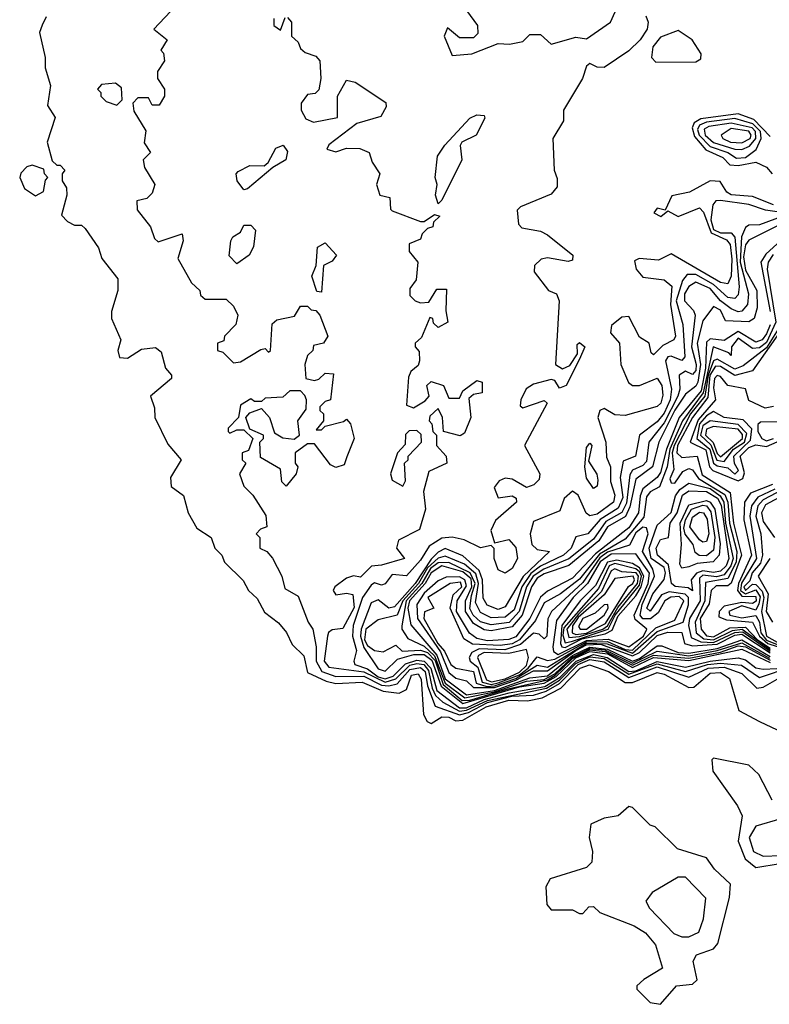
# Model space of a CAD drawing. Extents: x 2889633 to 3052318, y 540750 to 918690.
# Tile 559 of 656: x 2982090 to 2984213, y 834582 to 837372. Entities that reach past the tile are written whole.
import ezdxf

# ---------------------------------------------------------------- set-up
doc = ezdxf.new("R2010")
doc.units = 0

msp = doc.modelspace()

# ---------------------------------------------------------------- linework, layer by layer
at = {"layer": '0CON02XD'}
for points in [[(2982517.5, 837395), (2982470, 837345), (2982507.5, 837315), (2982490, 837285), (2982497, 837277), (2982500, 837255), (2982480, 837225), (2982480, 837205), (2982500, 837175), (2982500, 837155), (2982485, 837130), (2982465, 837130), (2982455, 837150), (2982425, 837150), (2982410, 837135), (2982413, 837113), (2982447, 837057), (2982442.5, 837022.5), (2982460, 836995), (2982440, 836975), (2982443, 836953), (2982472.5, 836905), (2982465, 836880), (2982450, 836865), (2982421.7, 836858.3), (2982423, 836833), (2982460, 836785), (2982471.7, 836751.7), (2982482.5, 836742.5), (2982550, 836765), (2982552.5, 836745), (2982537.5, 836695), (2982576.4, 836626.4), (2982600, 836605), (2982601.7, 836591.7), (2982615, 836580), (2982675, 836580), (2982695, 836560), (2982707.5, 836535), (2982701.7, 836508.3), (2982670, 836475), (2982668.3, 836461.7), (2982650, 836455), (2982650, 836435), (2982665, 836430), (2982695, 836400), (2982715, 836402.5), (2982773, 836437), (2982785, 836440), (2982795, 836430), (2982800, 836435), (2982805, 836510), (2982818.3, 836521.7), (2982868.3, 836531.7), (2982885, 836560), (2982905, 836560), (2982915, 836550), (2982928.3, 836548.3), (2982940, 836535), (2982962.5, 836475), (2982950, 836455), (2982921.7, 836448.3), (2982920, 836435), (2982905, 836420), (2982897.5, 836395), (2982900, 836355), (2982925, 836350), (2982937, 836353), (2982955, 836370), (2982978.3, 836368.3), (2982970, 836295), (2982955, 836290), (2982940, 836275), (2982940, 836265), (2982950, 836255), (2982950, 836235), (2982930, 836210), (2982945, 836210), (2982955, 836220), (2983007, 836233), (2983015, 836240), (2983027, 836227), (2983036.7, 836185), (2983016.7, 836133.3), (2983009.3, 836110.7), (2982985, 836103.3), (2982970.5, 836110.5), (2982925, 836170), (2982905, 836170), (2982870, 836145), (2982870, 836115), (2982877.5, 836105), (2982872.5, 836085), (2982845, 836050), (2982832.5, 836062.5), (2982828.3, 836098.3), (2982771.7, 836131.7), (2982770, 836175), (2982780, 836185), (2982780, 836195), (2982741.7, 836211.7), (2982730, 836245), (2982741.7, 836258.3), (2982775, 836270), (2982797.5, 836245), (2982811.7, 836201.7), (2982835, 836187.5), (2982867, 836183), (2982882.5, 836195), (2982877.5, 836235), (2982901.7, 836268.3), (2982902.5, 836295), (2982897, 836307), (2982885, 836320), (2982855, 836320), (2982835, 836302.5), (2982785, 836300), (2982775, 836290), (2982755, 836290), (2982745, 836297.5), (2982715, 836280), (2982710, 836245), (2982680, 836215), (2982680, 836205), (2982685, 836200), (2982705, 836210), (2982725, 836210), (2982750, 836185), (2982738.3, 836151.7), (2982720, 836145), (2982720, 836125), (2982730, 836115), (2982712.5, 836085), (2982725, 836050), (2982750, 836025), (2982787, 835967), (2982790, 835935), (2982771.7, 835928.3), (2982760, 835915), (2982770, 835905), (2982770, 835875), (2982790, 835865), (2982806.1, 835846.1), (2982832.5, 835795), (2982840.7, 835760.7), (2982878.3, 835738.3), (2982906.7, 835665), (2982920, 835645), (2982930, 835595), (2982930, 835555), (2982945.3, 835525.3), (2982985, 835511.2), (2983065, 835511.8), (2983115, 835486.3), (2983135, 835484.6), (2983159.3, 835490.7), (2983195, 835531.1), (2983225, 835536.9), (2983238.4, 835525), (2983244.6, 835485), (2983266.8, 835426.8), (2983335, 835402.7), (2983360.8, 835409.2), (2983415, 835437.1), (2983484, 835455), (2983545, 835458), (2983580.5, 835469.5), (2983618.5, 835491.5), (2983671.6, 835545), (2983705, 835558.9), (2983745, 835552.5), (2983815, 835508.4), (2983895, 835538.1), (2983985, 835509.1), (2984040, 835535), (2984085, 835537.1), (2984135, 835519.4), (2984177.7, 835477.7), (2984195, 835480.8), (2984275, 835526.1)], [(2983355, 837397.5), (2983386.7, 837355), (2983387, 837333), (2983375, 837320), (2983335, 837320), (2983301.7, 837348.3), (2983292.5, 837325), (2983315, 837270), (2983370, 837275), (2983445, 837303.8), (2983477.5, 837302.5), (2983515, 837310), (2983535, 837330), (2983565, 837330), (2983595, 837302.5), (2983665, 837322.5), (2983695, 837317.5), (2983763.3, 837365), (2983785, 837412.5)], [(2982165, 837380), (2982153.9, 837356.1), (2982146.2, 837335), (2982162.5, 837265), (2982162.5, 837235), (2982177.5, 837185), (2982168.3, 837128.3), (2982190, 837095), (2982167.5, 837025), (2982181.7, 836971.7), (2982195, 836960), (2982205, 836960), (2982217.5, 836945), (2982210, 836935), (2982210, 836915), (2982222.5, 836895), (2982223.3, 836875), (2982208.3, 836818.3), (2982225, 836800), (2982245, 836790), (2982265, 836790), (2982275, 836780), (2982313.3, 836725), (2982322.5, 836695), (2982367.7, 836637.7), (2982368, 836605), (2982350, 836545), (2982350, 836525), (2982376.7, 836465), (2982367.5, 836435), (2982372.5, 836415), (2982395, 836413.3), (2982435, 836438), (2982475, 836443.3), (2982490.7, 836430.7), (2982503.3, 836385), (2982520, 836365), (2982520, 836355), (2982460, 836305), (2982471.7, 836271.7), (2982472.5, 836245), (2982509.3, 836169.3), (2982547.5, 836125), (2982517.5, 836075), (2982519.3, 836049.3), (2982553.6, 836023.6), (2982566.7, 835975), (2982591.7, 835931.7), (2982632.5, 835905), (2982642.5, 835875), (2982662.5, 835855), (2982670, 835835), (2982723, 835783), (2982737.5, 835755), (2982762.3, 835732.3), (2982783.6, 835693.6), (2982823, 835663), (2982846, 835636), (2982861.7, 835601.7), (2982895, 835570), (2982905, 835522.5), (2982957.6, 835497.6), (2982985, 835491.4), (2983060, 835495), (2983119.3, 835469.3), (2983165, 835464), (2983185.8, 835474.2), (2983200, 835515), (2983218.7, 835518.7), (2983226.6, 835503.4), (2983233.9, 835403.9), (2983243.6, 835383.6), (2983255, 835377.5), (2983285, 835397.1), (2983305, 835395.6), (2983325, 835385.6), (2983345, 835387.8), (2983410.8, 835425), (2983475, 835443.6), (2983528.3, 835441.7), (2983569.7, 835450.3), (2983622.2, 835477.8), (2983677.5, 835535), (2983703.8, 835543.8), (2983757.5, 835525), (2983805, 835493.8), (2983825, 835493.8), (2983895, 835522.9), (2983915, 835518.1), (2983985, 835480), (2983998.8, 835481.2), (2984045, 835520.6), (2984075, 835522.5), (2984100, 835505), (2984126.7, 835415), (2984185, 835383.8), (2984235, 835360)], [(2982810, 837375), (2982810, 837355), (2982828.3, 837341.7), (2982841.7, 837378.3)], [(2982848.3, 837378.3), (2982860, 837365), (2982860, 837325), (2982878.3, 837308.3), (2982885, 837290), (2982898.3, 837278.3), (2982928.3, 837268.3), (2982940, 837255), (2982942.5, 837205), (2982937, 837173), (2982927, 837163), (2982905, 837160), (2982887.5, 837135), (2982887.5, 837115), (2982900.7, 837090.7), (2982921.7, 837081.7), (2982990, 837095), (2982990, 837155), (2983015, 837200), (2983040, 837195), (2983127, 837137), (2983127.5, 837125), (2983113, 837097), (2983045, 837077.5), (2982965, 837017.5), (2982960, 837005), (2982985, 836997.5), (2983015, 837007.5), (2983053, 837007), (2983080, 836995), (2983088.3, 836968.3), (2983110, 836935), (2983100, 836905), (2983110, 836875), (2983138.3, 836868.3), (2983140, 836835), (2983145, 836830), (2983225, 836800), (2983235, 836800), (2983265, 836820), (2983280, 836815), (2983261.7, 836798.3), (2983260, 836785), (2983245, 836780), (2983230, 836765), (2983225, 836750), (2983193, 836737), (2983192.5, 836715), (2983217.5, 836685), (2983212.5, 836635), (2983195, 836610)], [(2983863, 837383), (2983869.4, 837365), (2983866.9, 837345), (2983847.1, 837315), (2983815, 837283.3), (2983745, 837236.7), (2983725, 837237.5), (2983705, 837247.5), (2983695, 837240), (2983683.8, 837205), (2983630, 837115), (2983630, 837085), (2983600, 837035), (2983603.3, 836945), (2983611.7, 836921.7), (2983611.7, 836898.3), (2983595, 836877.5), (2983508.3, 836841.7), (2983498.3, 836831.7), (2983502.5, 836792.5), (2983511.7, 836781.7), (2983565, 836772.5), (2983585, 836762.5), (2983656.7, 836705), (2983655, 836690), (2983643, 836687), (2983585, 836696.7), (2983566.4, 836693.6), (2983547.5, 836675), (2983547, 836657), (2983587.5, 836605), (2983610, 836595), (2983617.5, 836575), (2983607.5, 836395), (2983627, 836383), (2983648.3, 836391.7), (2983670, 836425), (2983668.3, 836451.7), (2983675, 836457.5), (2983690, 836445), (2983675, 836410), (2983637.5, 836335), (2983618.3, 836328.3), (2983605, 836350), (2983595, 836352.5), (2983545, 836338.8), (2983524.2, 836325.8), (2983508.8, 836295), (2983507.5, 836277.5), (2983515, 836272.5), (2983575, 836293.3), (2983583.3, 836285), (2983520, 836165), (2983563.3, 836085), (2983560.7, 836069.3), (2983545.8, 836054.2), (2983525, 836046.7), (2983485, 836070), (2983465, 836073.3), (2983447.5, 836065), (2983433.6, 836046.4), (2983445, 836017.5), (2983485, 836023.3), (2983496.4, 836016.4), (2983496.7, 836005), (2983437.3, 835952.7), (2983424.2, 835925), (2983435, 835890), (2983475, 835898.8), (2983495, 835876.7), (2983500, 835845), (2983485, 835816.7), (2983465, 835803.8), (2983445, 835813.3), (2983434, 835845), (2983433.3, 835873.3), (2983425, 835882.5), (2983395, 835876), (2983348.7, 835898.7), (2983315, 835905.7), (2983285, 835902.7), (2983249.6, 835880.4), (2983225, 835840.6), (2983185, 835796.7), (2983145, 835800), (2983125, 835773.8), (2983115, 835770), (2983095, 835776.7), (2983085, 835770), (2983060.5, 835735), (2983034.7, 835655.3), (2983032.9, 835625), (2983043.5, 835585), (2983035.8, 835555), (2983038.8, 835545), (2983075, 835532.5), (2983105, 835510.2), (2983125, 835504.3), (2983147.6, 835512.4), (2983182.8, 835547.2), (2983215, 835557), (2983235, 835554.3), (2983254.3, 835535), (2983271.3, 835471.3), (2983335, 835421.9), (2983355, 835422.4), (2983405, 835446), (2983476.5, 835465), (2983577.5, 835482.5), (2983620.7, 835509.3), (2983665.7, 835555), (2983715, 835573.6), (2983753.9, 835565), (2983815.4, 835525.4), (2983835, 835527.5), (2983895, 835553.5), (2983975, 835537.9), (2984045, 835554.8), (2984125, 835563.8), (2984145, 835558.2), (2984175, 835535.6), (2984195, 835531.5), (2984234, 835534)], [(2983891.7, 837251.7), (2984005, 837252.5), (2984018.8, 837261.2), (2984020, 837275), (2983994.2, 837315), (2983955, 837340.8), (2983905, 837322.5), (2983883.3, 837295), (2983879.2, 837265), (2983891.7, 837251.7)], [(2982365, 837130), (2982380, 837145), (2982378.3, 837178.3), (2982361.7, 837191.7), (2982321.7, 837188.3), (2982310, 837175), (2982320, 837165), (2982320, 837155), (2982335, 837140), (2982365, 837130)], [(2983275, 836850), (2983267.5, 836875), (2983272.5, 836905), (2983266.7, 836925), (2983273.3, 836985), (2983294.2, 837015.8), (2983365, 837092.5), (2983385, 837102.5), (2983405, 837100), (2983407, 837093), (2983382.5, 837045), (2983342.5, 837025), (2983337.5, 837015), (2983342.5, 836975), (2983285, 836860), (2983275, 836850)], [(2984215, 837041.2), (2984169.1, 837089.1), (2984124.7, 837104.7), (2984019.3, 837090.7), (2984000.3, 837079.7), (2983994.4, 837065), (2984001.1, 837041.1), (2984033, 837003), (2984081.1, 836981.1), (2984100.7, 836960.7), (2984125, 836958.2), (2984175, 836968.1), (2984205, 836954.2), (2984220.6, 836935)], [(2984119.7, 836979.7), (2984145, 836981.1), (2984175.6, 837004.4), (2984190, 837035), (2984187.5, 837055), (2984166.4, 837076.4), (2984115, 837092), (2984035, 837081.2), (2984015, 837073.1), (2984009.8, 837060.2), (2984013.9, 837045), (2984045, 837012.1), (2984095, 836995.4), (2984119.7, 836979.7)], [(2984135, 837004.4), (2984156.5, 837013.5), (2984174.6, 837035), (2984173.9, 837055), (2984164.4, 837065), (2984105, 837078.7), (2984041.2, 837068.8), (2984028.5, 837061.5), (2984031.1, 837045), (2984055, 837023.6), (2984115, 837004.5), (2984135, 837004.4)], [(2984135, 837022.7), (2984158.2, 837035), (2984161.5, 837045), (2984155, 837056.2), (2984105, 837063.1), (2984076.2, 837045), (2984081.2, 837035), (2984103.3, 837025), (2984135, 837022.7)], [(2982725, 836890), (2982706.2, 836915), (2982703.3, 836935), (2982708.3, 836941.7), (2982741.7, 836958.3), (2982782.5, 836957.5), (2982793.3, 836966.7), (2982815, 837007.5), (2982836.4, 837016.4), (2982848.3, 836998.3), (2982843.3, 836975), (2982807, 836953), (2982735, 836892.5), (2982725, 836890)], [(2982135, 836872.5), (2982157.5, 836885), (2982163, 836917), (2982170, 836925), (2982160, 836935), (2982158.3, 836948.3), (2982125, 836960), (2982110, 836955), (2982093, 836937), (2982090, 836925), (2982103.6, 836893.6), (2982135, 836872.5)], [(2984225, 836846.9), (2984165, 836870.6), (2984105, 836875.6), (2984092.9, 836882.9), (2984073.2, 836913.2), (2984045, 836915.5), (2983986.6, 836883.4), (2983937, 836873), (2983918.3, 836831.7), (2983895, 836837.5), (2983886.2, 836825), (2983905.7, 836814.3), (2983925, 836830), (2983955, 836814.2), (2984015, 836838.8), (2984026.4, 836826.4), (2984048, 836768), (2984091.7, 836748.3)], [(2984235, 836827.7), (2984201.9, 836831.9), (2984155, 836848.1), (2984075, 836859.2), (2984061.4, 836858.6), (2984052.5, 836847.5), (2984047.1, 836805), (2984055, 836777.5), (2984075, 836768), (2984105, 836768.1), (2984115.4, 836755.4), (2984127.8, 836615), (2984125, 836592.5), (2984115, 836582), (2984095, 836584.4), (2984055, 836621.2), (2984005, 836650), (2983980.5, 836649.5), (2983966.9, 836633.1), (2983949.1, 836575), (2983967.8, 836507.8), (2983973.8, 836416.2), (2983965, 836406.7), (2983935, 836418.8), (2983925, 836416.2), (2983918.8, 836405), (2983935.6, 836325), (2983932.5, 836295), (2983915, 836257.5), (2983895, 836232.5), (2983845.6, 836194.4), (2983834.3, 836135.7), (2983798.8, 836121.2), (2983790, 836075), (2983797.8, 836017.8), (2983785, 835988.1), (2983734.2, 835955.8), (2983698.8, 835915), (2983665, 835906.7), (2983651.4, 835875), (2983630, 835855), (2983565, 835824), (2983537.4, 835802.6), (2983511.8, 835765), (2983489.8, 835700.2), (2983465, 835678.9), (2983425, 835676.9), (2983395, 835692.5), (2983380.4, 835720.4), (2983389.5, 835775), (2983381.5, 835801.5), (2983349.2, 835829.2), (2983295, 835851.8), (2983275, 835846.2), (2983245, 835819.1), (2983219.8, 835775), (2983174.7, 835725), (2983159.2, 835685), (2983105, 835671.2), (2983070.4, 835645), (2983066.5, 835615), (2983075, 835598.5), (2983095, 835584.4), (2983119.1, 835580.9), (2983155, 835600), (2983172.9, 835582.9), (2983225, 835585.4), (2983245, 835579.2), (2983266.3, 835556.3), (2983288.8, 835488.8), (2983343.4, 835443.4), (2983365, 835444.2), (2983473.4, 835476.6), (2983585, 835501.8), (2983606.8, 835515), (2983655, 835561.7), (2983705, 835586.3), (2983747.7, 835582.3), (2983825, 835542.8), (2983885, 835571.9), (2983985, 835563.2), (2984075, 835580.3), (2984125, 835598), (2984145, 835595.2), (2984215, 835557.1)], [(2984253.5, 836816.5), (2984185, 836790.8), (2984155, 836790), (2984145, 836783.3), (2984133.8, 836756.2), (2984130.3, 836685), (2984154.3, 836595), (2984150.8, 836565), (2984135, 836546.2), (2984125, 836544.2), (2984105, 836552.9), (2984075, 836575.6), (2984045, 836610.5), (2984005, 836628.1), (2983985, 836616), (2983973.1, 836595), (2983972.9, 836575), (2983997.9, 836547.9), (2984002.5, 836535), (2983992.5, 836445), (2984006.1, 836395), (2984005, 836377.5), (2983995, 836366.2), (2983975, 836375.6), (2983957.5, 836365), (2983959.4, 836325), (2983953.8, 836305), (2983915, 836229.4), (2983872, 836175), (2983865, 836120), (2983855, 836109.2), (2983825, 836096), (2983817.5, 836082.5), (2983808.2, 836001.8), (2983795, 835975.6), (2983749.9, 835950.1), (2983715, 835900), (2983645.3, 835844.7), (2983574.4, 835815.6), (2983544.5, 835795.5), (2983525.3, 835765), (2983504.6, 835695), (2983475.8, 835664.2), (2983425, 835657.3), (2983395, 835665.6), (2983374.5, 835685), (2983365, 835703.8), (2983369.9, 835740.1), (2983380, 835775), (2983365.2, 835805.2), (2983305, 835834), (2983275, 835833.1), (2983253.2, 835816.8), (2983228.9, 835775), (2983184.3, 835725), (2983172.5, 835655), (2983172.5, 835645), (2983188.8, 835618.8), (2983235, 835597.1), (2983265, 835569.7), (2983295, 835492.1), (2983350.6, 835450.6), (2983435, 835467.6), (2983525, 835498.1), (2983575, 835503), (2983605, 835519.1), (2983655, 835566.1), (2983705, 835590.3), (2983747.1, 835587.1), (2983825, 835548.8), (2983895, 835583.2), (2983985, 835570), (2984065.6, 835584.4), (2984135, 835606.5), (2984213.4, 835563.4)], [(2982705, 836680), (2982683, 836703), (2982687.5, 836745), (2982693.6, 836756.4), (2982715, 836770), (2982725, 836790), (2982745, 836790), (2982757.5, 836775), (2982751.7, 836728.3), (2982740, 836705), (2982705, 836680)], [(2984255, 836796.9), (2984155, 836747.5), (2984145, 836733.8), (2984140.1, 836699.9), (2984145, 836662.5), (2984177.5, 836605), (2984178.1, 836555), (2984170, 836525), (2984155, 836515.8), (2984088.3, 836518.3), (2984075, 836548.8), (2984055, 836558.8), (2984025, 836518.8), (2984008.7, 836455), (2984018.4, 836395), (2984010, 836345), (2984005, 836333.5), (2983975, 836310.6), (2983944.8, 836265.2), (2983900, 836175), (2983882.2, 836105), (2983835, 836070), (2983818.1, 835991.9), (2983805.3, 835964.7), (2983755, 835935.5), (2983730, 835895), (2983645, 835825.5), (2983575, 835802.3), (2983555, 835790), (2983539.2, 835765), (2983513.3, 835685), (2983485, 835652.1), (2983425, 835640.8), (2983405, 835642.9), (2983375, 835661.5), (2983352, 835695), (2983352.5, 835725), (2983370.6, 835765), (2983368.2, 835788.2), (2983345, 835808), (2983285, 835824.7), (2983255.4, 835805), (2983238.3, 835775), (2983193.8, 835725), (2983189, 835705), (2983197.6, 835657.6), (2983271.2, 835571.2), (2983295, 835504.1), (2983355, 835459.4), (2983435, 835471.4), (2983535, 835507), (2983585, 835512.9), (2983655, 835570.2), (2983705, 835594.3), (2983755, 835588.8), (2983825, 835554.8), (2983845, 835562.4), (2983895, 835597.9), (2983908.2, 835598.2), (2983955, 835579.2), (2983985, 835577.3), (2984065, 835590.3), (2984134.8, 835614.8), (2984215, 835568.1)], [(2982945, 836600), (2982931.7, 836601.7), (2982917.5, 836645), (2982930, 836675), (2982933, 836727), (2982955, 836740), (2982987.5, 836705), (2982975, 836687.5), (2982950, 836675), (2982945, 836600)], [(2984091.7, 836748.3), (2984102.2, 836735), (2984106.7, 836693.3), (2984104.4, 836645.6), (2984095, 836623.8), (2984075, 836627.5), (2983935, 836708.8), (2983899.3, 836690.7), (2983844.5, 836695.5), (2983831.5, 836688.5), (2983835.6, 836665), (2983855, 836642.2), (2983915, 836634.4), (2983936.4, 836616.4), (2983933.2, 836565), (2983947.5, 836475), (2983942.5, 836465), (2983911.2, 836448.8), (2983885, 836422.5), (2983878.3, 836428.3), (2983872.5, 836455), (2983845, 836472.5), (2983815, 836531.2), (2983795, 836528.6), (2983766.2, 836505), (2983763.3, 836485), (2983788.6, 836455), (2983792.1, 836395), (2983813.9, 836343.9), (2983825.6, 836335.6), (2983845, 836335.6), (2983895, 836356.2), (2983908.1, 836335), (2983911.7, 836308.3), (2983905.7, 836285), (2983895, 836276), (2983805, 836250), (2983775, 836252.7), (2983745, 836270), (2983733.3, 836265), (2983727.1, 836245), (2983750, 836175), (2983752.2, 836132.2), (2983763.5, 836105), (2983763.3, 836063.3), (2983775.7, 836025), (2983772, 836005), (2983725, 835971.4), (2983705, 835966.2), (2983694.2, 835974.2), (2983671.4, 836025), (2983655, 836035.7), (2983631.9, 836015), (2983620, 835980), (2983545, 835950), (2983535.6, 835915), (2983540.6, 835885), (2983555, 835870.8), (2983590, 835865), (2983515.6, 835794.4), (2983465, 835708), (2983445, 835700.8), (2983413.4, 835713.4), (2983402.6, 835732.6), (2983400.4, 835785), (2983391.1, 835811.1), (2983345, 835853.1), (2983295, 835873.5), (2983275, 835863.6), (2983255, 835843.2), (2983210, 835775), (2983151.3, 835708.7), (2983135, 835704.2), (2983105, 835728.2), (2983085, 835720), (2983056.6, 835645), (2983054.8, 835625), (2983065, 835593.3), (2983105, 835532.5), (2983125, 835526.2), (2983160.1, 835559.9), (2983206.4, 835573.6), (2983235, 835573.3), (2983257.5, 835557.5), (2983283.5, 835483.5), (2983345, 835434.8), (2983505, 835481.8), (2983575, 835492.3), (2983608.8, 835511.2), (2983665, 835564.2), (2983705, 835582), (2983755, 835575.1), (2983825, 835536.9), (2983885, 835564.5), (2983985, 835556.5), (2984135, 835588.8), (2984215, 835550.4)], [(2984235, 836736.5), (2984202.7, 836707.3), (2984188.6, 836685), (2984215.4, 836544.6)], [(2984223.3, 836706.7), (2984210, 836685), (2984207.2, 836665), (2984231.1, 836515), (2984205, 836457.5), (2984185, 836442.3), (2984165, 836440), (2984125, 836469.4), (2984106, 836445), (2984105, 836420), (2984098.3, 836428.3), (2984054, 836445), (2984025.7, 836314.3), (2983966.8, 836235), (2983930.7, 836155), (2983923.4, 836105), (2983901.7, 836048.3), (2983875, 836034), (2983865, 836020), (2983857.3, 835962.7), (2983805, 835900.6), (2983732.2, 835857.8), (2983675, 835786.5), (2983621.2, 835745), (2983575, 835720), (2983550.4, 835669.6), (2983505.2, 835614.8), (2983485, 835603.3), (2983450.9, 835599.1), (2983372.5, 835602.5), (2983347.9, 835617.9), (2983309.5, 835705), (2983317.5, 835742.5), (2983342.2, 835765), (2983338.1, 835778.1), (2983308.8, 835775), (2983246.2, 835735), (2983262.5, 835705), (2983236, 835694), (2983234.4, 835675), (2983274.1, 835605), (2983293.3, 835583.3), (2983310.6, 835545), (2983325, 835534.3), (2983375, 835525.7), (2983382.3, 835492.3), (2983412.8, 835482.8), (2983435, 835484.4), (2983494.7, 835505), (2983555, 835543.1), (2983585, 835537.5), (2983695, 835605.1), (2983754.1, 835604.1), (2983825, 835577), (2983895, 835638.1), (2983968.8, 835665), (2983984.4, 835714.4), (2983983.8, 835735), (2983974.3, 835744.3), (2983929.5, 835750.5), (2983907.6, 835742.4), (2983875, 835696.2), (2983866.2, 835705), (2983883.1, 835745), (2983915, 835786.2), (2983919.2, 835805), (2983915, 835820), (2983877.8, 835845), (2983872.9, 835875), (2983895, 835940), (2983935, 835976), (2983947.5, 836022.5), (2983959.3, 836040.7), (2983985, 836058.6), (2984045, 836044), (2984073.2, 836023.2), (2984083.6, 836005), (2984089.2, 835945), (2984110.3, 835845), (2984104.1, 835825), (2984085, 835799.2), (2984063, 835793), (2984025, 835798), (2984015, 835790), (2984016.7, 835725), (2983987.1, 835675), (2983984.1, 835655.9), (2983991.8, 835621.8), (2984019.2, 835609.2), (2984055, 835607.3), (2984115, 835636), (2984137.6, 835637.6), (2984215, 835582.6)], [(2983195, 836610), (2983195, 836590), (2983210, 836575), (2983225, 836570), (2983248.3, 836571.7), (2983271.7, 836608.3), (2983298.3, 836608.3), (2983297, 836547), (2983302.5, 836515), (2983275, 836500), (2983261.7, 836511.7), (2983260, 836525), (2983251.7, 836528.3), (2983228.3, 836471.7), (2983210, 836455), (2983210, 836445), (2983221.7, 836431.7), (2983222.5, 836405), (2983218.3, 836391.7), (2983197.5, 836375), (2983190.7, 836359.3), (2983185, 836280), (2983205, 836272.5), (2983238.3, 836291.7), (2983250, 836305), (2983242.5, 836335), (2983255, 836346.7), (2983290, 836335), (2983305, 836300), (2983335, 836300), (2983345, 836320), (2983385, 836350), (2983400, 836345), (2983400, 836315), (2983375, 836310), (2983361.7, 836298.3), (2983367.5, 836245), (2983350, 836200), (2983337, 836193), (2983290, 836205), (2983287.5, 836245), (2983275, 836270), (2983251.7, 836248.3), (2983250, 836235), (2983257, 836227), (2983260, 836205), (2983270, 836195), (2983270, 836165), (2983297.5, 836135), (2983300, 836115), (2983248.3, 836091.7), (2983233.3, 836035), (2983238.8, 835985), (2983222.5, 835927.5), (2983163, 835897), (2983157.5, 835875), (2983180, 835845), (2983115, 835826.2), (2983086, 835824), (2983055, 835792.5), (2983035, 835796.7), (2983015, 835790), (2982982.5, 835765), (2982977.5, 835755), (2982985, 835742.5), (2983015, 835747.5), (2983033.3, 835743.3), (2983037, 835707), (2983005, 835647.5), (2982975, 835643.3), (2982964.2, 835635.8), (2982961.2, 835625), (2982951.9, 835555), (2982965, 835537.5), (2983065, 835524.7), (2983125, 835494.7), (2983155, 835504.6), (2983195, 835543.1), (2983215, 835548.3), (2983234.2, 835545), (2983248, 835528), (2983257.6, 835477.6), (2983267.6, 835457.6), (2983288.6, 835438.6), (2983335, 835413.3), (2983355, 835415.5), (2983415, 835443.5), (2983581.9, 835478.1), (2983619.1, 835500.9), (2983665, 835548.1), (2983705, 835566.9), (2983745, 835561.9), (2983815, 835517.9), (2983895, 835546.8), (2983975, 835525.3), (2984038, 835545), (2984075, 835548.9), (2984133.6, 835543.6), (2984185, 835508.1), (2984275, 835538.4)], [(2984215, 836507.5), (2984205, 836481.4), (2984192.5, 836465), (2984175, 836457.8), (2984125, 836488), (2984085, 836463.3), (2984045, 836467.5), (2984035, 836458.6), (2984032.4, 836385), (2984019.4, 836320.6), (2983958, 836245), (2983921.2, 836155), (2983905, 836089.4), (2983895, 836074.4), (2983855, 836042.9), (2983846.7, 836023.3), (2983842.1, 835975), (2983815, 835932.5), (2983721, 835859), (2983655, 835790), (2983585, 835752.9), (2983565, 835735.7), (2983534.6, 835675), (2983495, 835623.1), (2983475, 835616.2), (2983415, 835612.4), (2983385, 835618.8), (2983363.4, 835633.4), (2983326.6, 835695), (2983328.7, 835725), (2983355, 835767.5), (2983350.3, 835785), (2983335, 835793.1), (2983297.9, 835792.1), (2983275, 835781.9), (2983235, 835747.5), (2983214.6, 835715), (2983216.8, 835675), (2983281.4, 835581.4), (2983305, 835522.5), (2983325, 835506.7), (2983355, 835499.2), (2983375, 835480), (2983435, 835479.9), (2983495, 835500.6), (2983545, 835527.1), (2983585, 835527.1), (2983664.8, 835585), (2983695, 835600.9), (2983735, 835602.5), (2983825, 835569.3), (2983845, 835579.2), (2983895, 835626.9), (2983925, 835636.7), (2983965, 835635.8), (2983972.9, 835605), (2983995, 835597.7), (2984065, 835602.7), (2984115, 835628), (2984135, 835630.8), (2984215, 835577.9)], [(2984237.9, 836495), (2984205, 836441.8), (2984138.9, 836391.1), (2984115, 836381.5), (2984065, 836410), (2984055, 836405.7), (2984039.2, 836365), (2984030.5, 836305), (2983990, 836255), (2983943, 836165), (2983938.1, 836145), (2983942.3, 836097.7), (2983931.4, 836071.4), (2983935, 836060), (2983945, 836058.8), (2983968, 836092), (2983985, 836100), (2983995, 836096.7), (2984012.4, 836072.4), (2984086.7, 836026.7), (2984095.3, 836005), (2984099.7, 835945), (2984120.8, 835865), (2984118.9, 835835), (2984095, 835788.5), (2984032.3, 835777.7), (2984030, 835725), (2984002.5, 835665), (2984005.5, 835635), (2984027.8, 835617.8), (2984055, 835614.5), (2984108.3, 835641.7), (2984135.5, 835645.5), (2984215, 835587.2)], [(2984248.6, 836495), (2984165, 836376.9), (2984115, 836363.8), (2984075, 836389.7), (2984060, 836390), (2984044.6, 836365), (2984038.4, 836301.6), (2983995.3, 836245), (2983952.8, 836165), (2983950.8, 836145), (2983965, 836131.9), (2984008.8, 836135), (2984022.6, 836082.6), (2984102.1, 836032.1), (2984111.6, 835945), (2984134.1, 835855), (2984104.7, 835775.3), (2984095, 835767.8), (2984062, 835768), (2984048.5, 835755), (2984042.7, 835717.3), (2984017.3, 835675), (2984019.5, 835645), (2984035, 835626.4), (2984055, 835623.4), (2984101.2, 835648.8), (2984145, 835651), (2984179.8, 835615), (2984215, 835591.7)], [(2984225, 836276), (2984200.9, 836270.9), (2984155, 836293.3), (2984145, 836326.2), (2984095.4, 836335.4), (2984075, 836361.1), (2984065, 836363.5), (2984057.3, 836355), (2984055, 836328.8), (2984060, 836295), (2984011.7, 836238.3), (2983988.6, 836175), (2984033.1, 836153.1), (2984043.1, 836105), (2984052.5, 836095), (2984125, 836065.5), (2984137.7, 836072.3), (2984142.3, 836087.7), (2984130.5, 836135), (2984155, 836159.6), (2984175, 836167.1), (2984205, 836163.1), (2984265, 836189.4)], [(2984115, 836084.5), (2984125.5, 836095), (2984114.3, 836114.3), (2984112.5, 836135), (2984159.3, 836180.7), (2984163.1, 836213.1), (2984138.5, 836238.5), (2984085, 836244.6), (2984055, 836261.4), (2984035, 836249.5), (2984015, 836226.4), (2984007.7, 836185), (2984044.1, 836155), (2984055.2, 836115.2), (2984065, 836107.7), (2984095, 836101.9), (2984115, 836084.5)], [(2984085, 836120), (2984111.2, 836155), (2984142.7, 836175), (2984149, 836199), (2984125, 836225.4), (2984045, 836235.5), (2984025, 836221.1), (2984018.4, 836195), (2984047, 836167), (2984064, 836124), (2984085, 836120)], [(2984237.5, 836232.5), (2984188.3, 836231.7), (2984180, 836225), (2984180, 836205), (2984191.4, 836185), (2984205, 836179.1), (2984225, 836185.5)], [(2983175, 836050), (2983182.5, 836065), (2983180, 836115), (2983190, 836125), (2983190, 836135), (2983227.5, 836175), (2983227, 836197), (2983215, 836207.5), (2983193, 836207), (2983183, 836197), (2983181.7, 836168.3), (2983160, 836145), (2983140, 836085), (2983145, 836067.5), (2983175, 836050)], [(2984075, 836133.8), (2984137.1, 836185), (2984137, 836197), (2984125, 836211.8), (2984055, 836219.2), (2984035, 836211.4), (2984032.3, 836195), (2984053.7, 836173.7), (2984065, 836143.1), (2984075, 836133.8)], [(2983715, 836043.3), (2983695, 836072.5), (2983690, 836105), (2983695, 836160), (2983705, 836172.5), (2983710, 836165), (2983700.7, 836120.7), (2983723.9, 836083.9), (2983727, 836067), (2983725, 836050), (2983715, 836043.3)], [(2984222, 836055), (2984159.7, 836030.3), (2984142.2, 836005), (2984140.9, 835955), (2984162.3, 835855), (2984125.6, 835775), (2984123, 835755), (2984135, 835738.9), (2984175, 835738.1), (2984175.2, 835724.8), (2984165, 835717.9), (2984135, 835721.1), (2984085, 835710.5), (2984071.1, 835695), (2984070.3, 835680.3), (2984091.4, 835671.4), (2984165, 835665.4), (2984185.2, 835625), (2984208.8, 835605), (2984235, 835596)], [(2984289.3, 836060.7), (2984195, 836011.8), (2984180.4, 835995), (2984174.6, 835965), (2984188.9, 835915), (2984193.6, 835855), (2984187.4, 835832.6), (2984164.6, 835805), (2984158.1, 835781.9), (2984140.4, 835765), (2984145, 835754.3), (2984165, 835772.9), (2984175, 835772.1), (2984192.4, 835752.4), (2984197.1, 835735), (2984190.9, 835695), (2984204.7, 835625), (2984235, 835608)], [(2983995, 835753.3), (2983982.7, 835762.7), (2983946.4, 835766.4), (2983935.7, 835775), (2983927.2, 835827.2), (2983896, 835855), (2983892.2, 835875), (2983905, 835898.8), (2983927.5, 835905), (2983931.9, 835945), (2983952, 835975), (2983966.5, 836025), (2983985, 836037.3), (2984035, 836034.7), (2984065.9, 836015.9), (2984076, 835996), (2984098.4, 835845), (2984090.8, 835825), (2984075, 835809.6), (2984055, 835805.3), (2984025, 835810), (2984006.3, 835803.7), (2983991.9, 835785), (2983995, 835753.3)], [(2984228.7, 836041.3), (2984180.6, 836019.4), (2984162.2, 835995), (2984157.9, 835965), (2984176.2, 835845), (2984134.3, 835775.7), (2984131.2, 835755), (2984145, 835745.2), (2984175, 835756.8), (2984186.8, 835736.8), (2984183.4, 835716.6), (2984175, 835698.8), (2984135, 835711), (2984098, 835695), (2984100.8, 835685), (2984135, 835677.2), (2984174.3, 835684.3), (2984184.7, 835664.7), (2984189, 835635), (2984205, 835613.9), (2984235, 835601.5)], [(2984265, 836031.5), (2984202.4, 835997.6), (2984190.8, 835975), (2984195, 835950), (2984227.5, 835905)], [(2983965, 835818), (2983959.1, 835829.1), (2983964.5, 835885), (2983960.3, 835945), (2983985, 835997.8), (2984035, 836009.3), (2984045.4, 836005), (2984058.1, 835985), (2984073.2, 835886.8), (2984070.9, 835855), (2984053.8, 835836.2), (2984008.8, 835831.2), (2983985, 835822.2), (2983965, 835818)], [(2984035, 835853.1), (2984014.3, 835854.3), (2984002.7, 835862.7), (2983996.9, 835885), (2983974.1, 835914.1), (2983970.9, 835930.9), (2983975.4, 835955), (2983992.7, 835985), (2984025, 835996.1), (2984035, 835994.4), (2984047.6, 835977.6), (2984058.7, 835905), (2984055, 835868.8), (2984035, 835853.1)], [(2984025, 835891.2), (2984015, 835898), (2983988.1, 835935), (2983995, 835962), (2984015, 835976.7), (2984026, 835975), (2984036.9, 835956.9), (2984041.9, 835915), (2984035, 835893.3), (2984025, 835891.2)], [(2983425, 835488.6), (2983445, 835492.8), (2983505, 835515.9), (2983530, 835535), (2983555, 835566.7), (2983585, 835556), (2983605, 835560.4), (2983695, 835609.1), (2983755, 835610), (2983805, 835587.7), (2983825, 835585.9), (2983891.5, 835648.5), (2983945, 835670.6), (2983971.2, 835725), (2983957.8, 835737.8), (2983933.7, 835736.3), (2983916.7, 835725), (2983898.1, 835691.9), (2983876, 835674), (2983855, 835674.5), (2983847.5, 835685), (2983853.1, 835715), (2983888.1, 835795), (2983882.9, 835815), (2983853.3, 835865), (2983869.6, 835915), (2983865, 835932), (2983855, 835934.4), (2983835, 835918.1), (2983817.2, 835882.8), (2983755, 835863.3), (2983732.7, 835847.3), (2983685, 835777.3), (2983596.2, 835695), (2983585.8, 835674.2), (2983582.5, 835625), (2983575, 835617.5), (2983561.2, 835631.2), (2983545, 835634.2), (2983507.8, 835602.2), (2983463.5, 835586.5), (2983390.8, 835589.2), (2983370.8, 835579.2), (2983362.5, 835565), (2983365.7, 835555), (2983387.3, 835537.3), (2983399.5, 835495), (2983425, 835488.6)], [(2983615, 835573.8), (2983695, 835613.1), (2983756.7, 835616.7), (2983815, 835594.7), (2983856.6, 835625), (2983865.5, 835645.5), (2983832.7, 835672.7), (2983830, 835685), (2983869.3, 835775), (2983873.5, 835803.5), (2983835, 835858.5), (2983765, 835858), (2983733.7, 835836.3), (2983698, 835775), (2983657.5, 835735), (2983610.3, 835669.7), (2983600, 835595), (2983602.1, 835582.1), (2983615, 835573.8)], [(2983635, 835593.7), (2983682.2, 835617.8), (2983748.2, 835631.8), (2983768.1, 835641.9), (2983785, 835682.7), (2983835, 835739.2), (2983849.8, 835765), (2983857.8, 835795), (2983845, 835819.2), (2983825, 835831.3), (2983780.8, 835840.8), (2983755, 835834.7), (2983720.9, 835769.1), (2983676.9, 835725), (2983624.8, 835655.2), (2983621.7, 835605), (2983625.3, 835595.3), (2983635, 835593.7)], [(2983635, 835606.7), (2983655, 835611.6), (2983756.6, 835645), (2983776.7, 835685), (2983845, 835770), (2983850.4, 835795), (2983845, 835807.6), (2983835, 835815.8), (2983775, 835831.6), (2983759.2, 835825), (2983729.4, 835760.6), (2983631.2, 835648.8), (2983628.4, 835628.4), (2983635, 835606.7)], [(2984214.4, 835845), (2984181.1, 835795), (2984209.2, 835745), (2984204, 835695), (2984221.4, 835665)], [(2983645, 835621.8), (2983675, 835624.4), (2983741.1, 835645), (2983754.2, 835655), (2983783.6, 835706.4), (2983839.1, 835775), (2983842.1, 835795), (2983835.3, 835805), (2983795, 835807.9), (2983775, 835816.4), (2983765, 835810.8), (2983737.9, 835752.1), (2983672, 835688), (2983639.7, 835645), (2983645, 835621.8)], [(2983665, 835630), (2983695, 835633.8), (2983748.5, 835661.5), (2983813.9, 835766.1), (2983826.2, 835775), (2983831.5, 835785), (2983826.9, 835795), (2983775, 835788.9), (2983745, 835742.9), (2983671.6, 835678.4), (2983655.7, 835655), (2983654.6, 835635), (2983665, 835630)], [(2983695, 835644.9), (2983745, 835684.6), (2983756.3, 835705), (2983755.4, 835715.4), (2983745, 835714.4), (2983719.7, 835690.3), (2983684.8, 835675), (2983672.9, 835652.9), (2983677.1, 835645), (2983695, 835644.9)], [(2983425.8, 835495.8), (2983465, 835504.1), (2983505, 835523), (2983525, 835541.8), (2983531.1, 835565), (2983525, 835588), (2983475, 835575.9), (2983405, 835579.1), (2983389.6, 835570.4), (2983386.7, 835565), (2983411.6, 835501.6), (2983425.8, 835495.8)], [(2984220.7, 835160.7), (2984183.6, 835233.6), (2984155, 835260), (2984055, 835280), (2984050, 835275), (2984053.3, 835243.3), (2984122.5, 835145), (2984136.4, 835116.4), (2984124.2, 835045), (2984144.4, 834994.4), (2984175, 834970), (2984312.5, 834992.5)], [(2983905, 834582.5), (2983950, 834635), (2983995, 834640), (2984008.3, 834651.7), (2983997.5, 834705), (2984007, 834723), (2984055, 834740), (2984066.7, 834755), (2984100, 834885), (2984103, 834923), (2984057.5, 834965), (2984035, 834997.5), (2983953, 835023), (2983890, 835085), (2983875, 835090), (2983825, 835140), (2983815, 835142.5), (2983785, 835116.7), (2983745, 835110), (2983707, 835093), (2983702.5, 835055), (2983712.5, 835015), (2983710, 834985), (2983695, 834970), (2983592.3, 834937.7), (2983580, 834915), (2983582.5, 834865), (2983595, 834850), (2983655, 834850), (2983675, 834840), (2983685, 834840), (2983701.7, 834858.3), (2983715, 834860), (2983733, 834843), (2983830, 834805), (2983862.5, 834785), (2983890.7, 834750.7), (2983910, 834685), (2983857, 834653), (2983837.5, 834635), (2983837.5, 834625), (2983875, 834587.5), (2983905, 834582.5)], [(2984195, 835002.5), (2984245, 835004.5), (2984275.4, 835014.6), (2984291.4, 835035), (2984291.9, 835065), (2984275, 835094.2), (2984263.6, 835103.6), (2984245, 835107.5), (2984175, 835086.7), (2984156, 835055), (2984168, 835015), (2984195, 835002.5)], [(2983965, 834773.3), (2983985, 834773.8), (2984013.6, 834786.4), (2984026.2, 834825), (2984033, 834883), (2983975, 834942.5), (2983955, 834942.5), (2983880.8, 834899.2), (2983863.3, 834875), (2983873.3, 834855), (2983942.7, 834782.7), (2983965, 834773.3)]]:
    msp.add_lwpolyline(points, dxfattribs=at)

doc.saveas('drawing.dxf')
